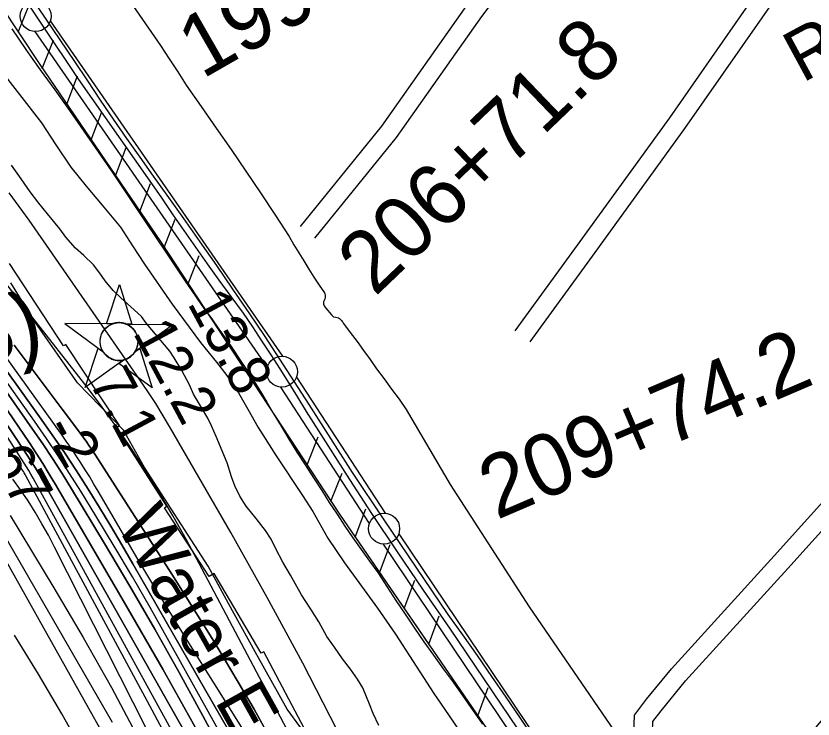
# Model space of a CAD drawing. Extents: x 3598634 to 3636690, y 517270 to 542944.
# Drawn here: x 3631986 to 3633273, y 530705 to 531840 of the extents above; entities that cross this region are included whole.
import ezdxf

# ---------------------------------------------------------------- set-up
doc = ezdxf.new("R2010")
doc.units = 0
for name, color, linetype in [('V-CHAN-NAID', 7, 'Continuous'), ('V-FLOD-BASE', 7, 'Continuous'), ('V-LEVE-TOET', 7, 'Continuous'), ('V-RIVR-EDGE', 7, 'Continuous'), ('V-RIVR-IDEN', 7, 'Continuous'), ('V-RIVR-RANG', 7, 'Continuous'), ('V-RIVR-RANG-IDEN', 7, 'Continuous'), ('V-ROAD-CNTR', 7, 'Continuous'), ('V-RRAP-FSHR', 7, 'Continuous'), ('V-RRAP-RVMT', 7, 'Continuous'), ('V-SITE-VEGE', 7, 'Continuous'), ('V-SURV-IDEN', 7, 'Continuous'), ('V-SURV-LINE', 7, 'Continuous'), ('V-TOPO-DPTH', 7, 'Continuous'), ('V-TOPO-MAJR', 7, 'Continuous'), ('V-TOPO-MINR', 7, 'Continuous'), ('V-TOPO-WATR', 7, 'Continuous')]:
    doc.layers.add(name, color=color, linetype=linetype)

msp = doc.modelspace()

# ---------------------------------------------------------------- linework, layer by layer
at = {"layer": 'V-CHAN-NAID'}
for points in [[(3632142, 531343), (3632132.4, 531343.1), (3632153.5, 531406.5), (3632173.7, 531342.8), (3632164.1, 531342.8), (3632162.6, 531343.4), (3632160.5, 531344), (3632158.4, 531344.5), (3632156.4, 531344.8), (3632155.2, 531344.9), (3632153.7, 531345), (3632152, 531345), (3632150.6, 531344.9), (3632148.7, 531344.7), (3632147.3, 531344.5), (3632145.5, 531344.1), (3632144, 531343.7), (3632143, 531343.4)], [(3632142, 531343), (3632065.5, 531343.5), (3632127, 531298.1), (3632125.9, 531300), (3632125.1, 531301.7), (3632124.3, 531303.6), (3632123.6, 531305.7), (3632123.2, 531307), (3632122.9, 531308.6), (3632122.6, 531310.1), (3632122.4, 531311.7), (3632122.3, 531313.4), (3632122.3, 531315), (3632122.4, 531317.1), (3632122.6, 531318.7), (3632123, 531320.9), (3632123.5, 531322.8), (3632124.1, 531324.7), (3632124.7, 531326.4), (3632125.5, 531328), (3632126.3, 531329.5), (3632127.3, 531331.2), (3632128.4, 531332.7), (3632129.4, 531334), (3632130.4, 531335.1), (3632131.7, 531336.5), (3632132.7, 531337.4), (3632134.4, 531338.8), (3632135.7, 531339.7), (3632137.3, 531340.8), (3632139.1, 531341.7), (3632140.5, 531342.4)], [(3632164.1, 531342.8), (3632240.6, 531342.3), (3632178.4, 531297.8), (3632179.3, 531299.3), (3632180.3, 531301.1), (3632181, 531302.7), (3632181.8, 531304.6), (3632182.3, 531306.4), (3632182.7, 531308.1), (3632183.1, 531310.1), (3632183.3, 531311.7), (3632183.4, 531313.9), (3632183.3, 531315.9), (3632183.2, 531318.1), (3632182.9, 531319.9), (3632182.4, 531322.1), (3632181.8, 531324.3), (3632181, 531326.3), (3632180.4, 531327.7), (3632179.4, 531329.6), (3632178.3, 531331.3), (3632177.1, 531333), (3632175.8, 531334.6), (3632174.6, 531335.9), (3632172.9, 531337.5), (3632171.2, 531338.9), (3632169.5, 531340.1), (3632167.6, 531341.2), (3632166.1, 531342)], [(3632160.4, 531284.9), (3632098.2, 531240.3), (3632119.3, 531303.8), (3632127, 531298.1), (3632127.7, 531297.2), (3632129, 531295.3), (3632130.3, 531293.9), (3632131.7, 531292.4), (3632133.1, 531291.1), (3632134.6, 531290), (3632136, 531289), (3632137.7, 531288), (3632139.4, 531287.1), (3632141.2, 531286.2), (3632142.6, 531285.7), (3632144.2, 531285.2), (3632146.5, 531284.6), (3632148, 531284.3), (3632150, 531284), (3632151.6, 531283.9), (3632153.4, 531283.9), (3632155.1, 531284), (3632156.8, 531284.2), (3632158.7, 531284.5)], [(3632178.4, 531297.8), (3632186.2, 531303.3), (3632206.4, 531239.6), (3632152.6, 531279.3), (3632160.4, 531284.9), (3632162.1, 531285.3), (3632163.7, 531285.9), (3632165.8, 531286.8), (3632167.6, 531287.7), (3632169.4, 531288.8), (3632171.2, 531290), (3632172.7, 531291.3), (3632174, 531292.4), (3632175.4, 531293.9), (3632176.6, 531295.3), (3632177.7, 531296.7)]]:
    msp.add_lwpolyline(points, close=True, dxfattribs=at)
msp.add_circle((3632152.8, 531314.5), 30.5, dxfattribs=at)
at = {"layer": 'V-FLOD-BASE'}
msp.add_lwpolyline([(3632824.8, 530647.7), (3632686.6, 530851.6), (3632644.4, 530913.1), (3632602.4, 530974.8), (3632560.7, 531036.7), (3632525.4, 531091.5), (3632490.3, 531146.4), (3632455.5, 531201.4), (3632441.4, 531224.5), (3632427.2, 531247.5), (3632412.9, 531270.3), (3632398.3, 531293.1), (3632383.5, 531315.7), (3632368.6, 531338.2), (3632353.5, 531360.6), (3632334, 531387), (3632314.6, 531413.6), (3632295.5, 531440.2), (3632276.5, 531467), (3632257.7, 531493.9), (3632239.1, 531521), (3632220.6, 531548.1), (3632088.1, 531737.6), (3631911.2, 532001.4)], dxfattribs=at)
at = {"layer": 'V-LEVE-TOET'}
for points in [[(3632084.7, 531978.3), (3632100.4, 531958.2), (3632115.9, 531938), (3632131.3, 531917.6), (3632146.4, 531897.1), (3632161.4, 531876.5), (3632176.2, 531855.7), (3632190.8, 531834.8), (3632205.3, 531813.7), (3632219.5, 531792.6), (3632233.6, 531771.3), (3632247.5, 531749.9), (3632261.2, 531728.3), (3632285.5, 531693.9), (3632309.6, 531659.2), (3632333.6, 531624.5), (3632357.4, 531589.6), (3632381, 531554.6), (3632404.4, 531519.5), (3632427.6, 531484.2)], [(3631979.8, 531819.6), (3631990.9, 531802.9), (3632002.2, 531786.3), (3632013.7, 531769.8), (3632025.4, 531753.4), (3632037.2, 531737.2), (3632049.2, 531721), (3632072.7, 531687.8), (3632095.9, 531654.5), (3632119, 531621.1), (3632142, 531587.5), (3632164.7, 531553.8), (3632195.8, 531506.9), (3632227.1, 531460.3), (3632258.6, 531413.7), (3632290.4, 531367.4), (3632302.4, 531351.1), (3632314.1, 531334.7), (3632325.7, 531318.1), (3632337.2, 531301.5), (3632348.4, 531284.7), (3632359.4, 531267.8), (3632370.3, 531250.8), (3632381, 531233.7)], [(3632427.6, 531484.2), (3632435.2, 531470.9), (3632443, 531457.7), (3632451, 531444.6), (3632459.1, 531431.5), (3632467.4, 531418.6), (3632475.9, 531405.8), (3632484.5, 531393.1), (3632485.1, 531391.3), (3632485.5, 531389.4), (3632485.6, 531387.5), (3632485.5, 531385.6), (3632485.2, 531383.7), (3632484.6, 531381.9), (3632483.9, 531380.9), (3632483.4, 531379.7), (3632483, 531378.5), (3632482.9, 531377.2), (3632482.9, 531376), (3632483.1, 531374.7), (3632483.6, 531373.5), (3632484.2, 531372.4), (3632486.9, 531368.5), (3632489.7, 531364.8), (3632492.7, 531361.2), (3632495.9, 531357.7), (3632499.2, 531354.4), (3632502.7, 531353.8), (3632505.2, 531353.6), (3632507.1, 531352.6), (3632508.8, 531351.5), (3632510.4, 531350.1), (3632511.9, 531348.6), (3632513.2, 531347), (3632514.4, 531345.3), (3632515.3, 531343.4), (3632526.2, 531329.1), (3632537, 531314.6), (3632547.6, 531300.1), (3632558.1, 531285.4), (3632568.4, 531270.6)], [(3632568.4, 531270.6), (3632580.7, 531254.3), (3632592.8, 531237.8), (3632604.8, 531221.2), (3632616.5, 531204.5)], [(3632381, 531233.7), (3632391.5, 531216.4), (3632401.8, 531199.1), (3632414.4, 531177.9), (3632427.1, 531156.9), (3632440, 531136), (3632453.1, 531115.3), (3632466.5, 531094.6), (3632480, 531074.1), (3632492.3, 531054.8), (3632504.8, 531035.6), (3632517.6, 531016.5), (3632530.5, 530997.6), (3632543.6, 530978.8), (3632556.9, 530960.1)], [(3632616.5, 531204.5), (3632687.2, 531083.7), (3632815, 530885.9), (3632945, 530696), (3633098.7, 530460.9), (3633162.2, 530348.5), (3633259.8, 530177.1), (3633278.3, 530140.5)], [(3632556.9, 530960.1), (3632570.4, 530941.6), (3632585, 530919), (3632599.7, 530896.5), (3632614.7, 530874.2), (3632629.8, 530851.9), (3632645.1, 530829.8), (3632660.6, 530807.8), (3632676.3, 530785.9), (3632692.1, 530764.2), (3632716, 530730.5), (3632739.7, 530696.7)]]:
    msp.add_lwpolyline(points, dxfattribs=at)
at = {"layer": 'V-RIVR-EDGE'}
msp.add_lwpolyline([(3632468.3, 530660.7), (3632424.3, 530720.9), (3632375.5, 530808.6), (3632335.9, 530879.8), (3632296.8, 530951.6), (3632193.7, 531111.2), (3632160.1, 531171.3), (3632085.6, 531248.1), (3632017.2, 531345.7), (3631978.1, 531409.5)], dxfattribs=at)
at = {"layer": 'V-ROAD-CNTR'}
for points in [[(3632445.8, 531500.3), (3632576.9, 531662.1), (3632714.3, 531857), (3632844, 532030.4), (3632937.6, 532159.3), (3632940.1, 532162), (3632942.9, 532164.4), (3632945.8, 532166.4), (3632948.9, 532168.1), (3632952.2, 532169.4), (3632955.7, 532170.4), (3632959.2, 532171), (3632962.8, 532171.2), (3632966.4, 532171), (3632969.9, 532170.4), (3632973.3, 532169.5), (3632976.6, 532168.1), (3632979.8, 532166.5), (3632982.3, 532164.8), (3633036.4, 532125), (3633105.3, 532079.6)], [(3632469.1, 531481.4), (3632600.8, 531644), (3632738.5, 531839.4), (3632868.2, 532012.6), (3632960.8, 532140.2), (3632961, 532140.4), (3632961.2, 532140.6), (3632961.4, 532140.7), (3632961.7, 532140.9), (3632962, 532141), (3632962.3, 532141.1), (3632962.6, 532141.1), (3632962.9, 532141.1), (3632963.2, 532141.1), (3632963.5, 532141.1), (3632963.7, 532141), (3632964, 532140.9), (3632964.3, 532140.7), (3632965, 532140.3), (3633019.3, 532100.4), (3633101.1, 532046.5)], [(3631986.3, 531907.4), (3632033.5, 531837), (3632080.9, 531766.7), (3632101.6, 531735.5), (3632122.5, 531704.4), (3632143.5, 531673.5), (3632164.8, 531642.6), (3632186.3, 531612), (3632208, 531581.4), (3632229.9, 531551.1), (3632256.8, 531513.3), (3632283.4, 531475.4), (3632309.9, 531437.4), (3632336.2, 531399.2), (3632362.2, 531360.8), (3632388, 531322.4), (3632423.6, 531267.7), (3632459, 531212.9), (3632494.2, 531158), (3632529.2, 531102.9), (3632580.5, 531026.4), (3632632, 530950.1), (3632683.7, 530873.9), (3632707.4, 530840.7)], [(3632792.4, 531331.6), (3632892.9, 531469.9), (3633041.9, 531675.7), (3633194.9, 531895.9)], [(3632816.6, 531313.9), (3632917.2, 531452.2), (3633066.4, 531658.3), (3633222.1, 531882.5)], [(3634036.4, 531498.5), (3633970.8, 531423.9), (3633643.8, 531059.7), (3633327.1, 530703.2), (3633177.6, 530526.8), (3633143.2, 530491.2), (3633123.4, 530475.4), (3633099.6, 530493.9), (3633060, 530539.1), (3633015.6, 530611.8), (3632990.3, 530655.4), (3632984.2, 530681.8), (3632984.8, 530711.1), (3633004.4, 530737), (3633044.7, 530786), (3633210.4, 530968.3), (3633421.2, 531201.9), (3633706.7, 531527.3), (3633846.4, 531683.7), (3633886, 531728.4)], [(3634013.9, 531518.3), (3633948.4, 531443.8), (3633621.4, 531079.7), (3633304.4, 530722.9), (3633155.3, 530547), (3633123, 530513.4), (3633123.1, 530513.6), (3633120.2, 530515.8), (3633084.2, 530556.9), (3633041.4, 530627.2), (3633018.5, 530666.5), (3633014.3, 530684.9), (3633014.6, 530700.8), (3633028, 530718.4), (3633067.4, 530766.4), (3633232.6, 530948.2), (3633443.6, 531181.9), (3633729.2, 531507.4), (3633868.8, 531663.8), (3633908.4, 531708.5)], [(3632707.4, 530840.7), (3632731, 530807.3), (3632754.3, 530773.7), (3632777.4, 530740), (3632800.2, 530706.1), (3632822.9, 530672.2)]]:
    msp.add_lwpolyline(points, dxfattribs=at)
at = {"layer": 'V-RRAP-FSHR'}
for p, q in [((3631990.1, 531814.1), (3632008, 531859.5)), ((3632028.8, 531755.7), (3632046.7, 531801.2)), ((3632068.3, 531697.9), (3632085.6, 531743.6)), ((3632107.7, 531640.1), (3632125, 531685.7)), ((3632147.1, 531582.2), (3632164.4, 531627.9)), ((3632186.5, 531524.3), (3632203.8, 531570)), ((3632225.9, 531466.5), (3632243.2, 531512.1)), ((3632264.2, 531407.9), (3632282.2, 531453.3)), ((3632456.3, 531115.3), (3632474.4, 531160.7)), ((3632494.7, 531056.8), (3632512.8, 531102.2)), ((3632533.9, 530998.8), (3632551, 531044.5)), ((3632573.5, 530941.1), (3632590.6, 530986.8)), ((3632613.1, 530883.4), (3632630.2, 530929.1)), ((3632652.7, 530825.6), (3632669.8, 530871.4)), ((3632731.9, 530710.2), (3632749, 530755.9))]:
    msp.add_line(p, q, dxfattribs=at)
for points in [[(3631798.4, 532098.2), (3631867.7, 531998.6), (3632023.6, 531763.6), (3632220.6, 531474.2), (3632277.8, 531387.1)], [(3631867.7, 531998.6), (3632023.6, 531763.6), (3632220.6, 531474.2), (3632508.5, 531035.9), (3632747.5, 530687.4), (3632896.3, 530470.6), (3632990.3, 530319.9), (3633082.4, 530134.2), (3633181.6, 529920.9), (3633253.6, 529767.7), (3633340.1, 529551.6), (3633475.3, 529188.4), (3633573.4, 528920.7), (3633715.3, 528539), (3633828.9, 528244.1), (3633959.3, 527921.6), (3634079.2, 527643.9)], [(3632420.4, 531170), (3632508.5, 531035.9), (3632657.9, 530818.1)], [(3632699.5, 530757.4), (3632747.5, 530687.4), (3632896.3, 530470.6), (3632899.3, 530465.8)]]:
    msp.add_lwpolyline(points, dxfattribs=at)
at = {"layer": 'V-RRAP-RVMT'}
for p, q in [((3632063.3, 531307.7), (3631975.8, 531440.8)), ((3632067.1, 531309.9), (3632063.3, 531307.7)), ((3632153.3, 531178.7), (3632067.1, 531309.9)), ((3632148.6, 531175.6), (3632153.3, 531178.7)), ((3632230.2, 531048.8), (3632148.6, 531175.6)), ((3632226.3, 531046.1), (3632230.2, 531048.8)), ((3632298.1, 530935.1), (3632226.3, 531046.1)), ((3632306.1, 530940), (3632298.1, 530935.1)), ((3632382.4, 530811.3), (3632306.1, 530940)), ((3632386.5, 530813.6), (3632382.4, 530811.3)), ((3632457, 530679.7), (3632386.5, 530813.6))]:
    msp.add_line(p, q, dxfattribs=at)
at = {"layer": 'V-SITE-VEGE'}
for p, q in [((3631942.5, 531776.6), (3632027.8, 531667.9)), ((3632027.8, 531667.9), (3632050.9, 531632)), ((3632050.9, 531632), (3632075.2, 531596)), ((3631994.6, 531577.1), (3631979.1, 531599.4)), ((3632075.2, 531596), (3632099.8, 531565.2)), ((3632009.3, 531556.5), (3631994.6, 531577.1)), ((3632099.8, 531565.2), (3632125.8, 531534.8)), ((3632023.3, 531538.1), (3632009.3, 531556.5)), ((3632037.1, 531520.8), (3632023.3, 531538.1)), ((3632125.8, 531534.8), (3632155.2, 531499.3)), ((3632057.1, 531496.3), (3632037.1, 531520.8)), ((3632066.8, 531483), (3632057.1, 531496.3)), ((3632155.2, 531499.3), (3632174.7, 531469)), ((3632082.5, 531465.4), (3632066.8, 531483)), ((3632174.7, 531469), (3632193.7, 531439.6)), ((3632096.2, 531453.6), (3632082.5, 531465.4)), ((3632111.3, 531438.2), (3632096.2, 531453.6)), ((3632122, 531425.1), (3632111.3, 531438.2)), ((3632193.7, 531439.6), (3632238.7, 531374.9)), ((3632130.5, 531412.3), (3632122, 531425.1)), ((3632143.2, 531397), (3632130.5, 531412.3)), ((3632155.8, 531384.9), (3632143.2, 531397)), ((3632172, 531370.8), (3632155.8, 531384.9)), ((3632189.1, 531354.8), (3632172, 531370.8)), ((3632238.7, 531374.9), (3632284.3, 531312.9)), ((3632197.3, 531343.4), (3632189.1, 531354.8)), ((3632234.6, 531298.9), (3632197.3, 531343.4)), ((3632284.3, 531312.9), (3632309.9, 531281.2)), ((3632241.9, 531288), (3632234.6, 531298.9)), ((3632254.4, 531267.7), (3632241.9, 531288)), ((3632309.9, 531281.2), (3632327, 531259.6)), ((3632266.4, 531244.7), (3632254.4, 531267.7)), ((3632327, 531259.6), (3632345.7, 531231.5)), ((3632273.1, 531229.5), (3632266.4, 531244.7)), ((3632285.9, 531207.8), (3632273.1, 531229.5)), ((3632345.7, 531231.5), (3632360.9, 531205.5)), ((3632296.3, 531190.6), (3632285.9, 531207.8)), ((3632360.9, 531205.5), (3632377.6, 531175.9)), ((3632302.3, 531178.2), (3632296.3, 531190.6)), ((3632309.5, 531161), (3632302.3, 531178.2)), ((3632377.6, 531175.9), (3632406.6, 531130.1)), ((3632327.2, 531118.9), (3632309.5, 531161)), ((3632406.6, 531130.1), (3632449.2, 531065.8)), ((3632334.3, 531095.8), (3632327.2, 531118.9)), ((3632339.6, 531081.6), (3632334.3, 531095.8)), ((3632347.6, 531064.9), (3632339.6, 531081.6)), ((3632358.2, 531048.5), (3632347.6, 531064.9)), ((3632449.2, 531065.8), (3632465.4, 531039.9)), ((3632374.4, 531028.9), (3632358.2, 531048.5)), ((3632465.4, 531039.9), (3632490.1, 530997.2)), ((3632389.3, 531009.1), (3632374.4, 531028.9)), ((3632398.2, 530995.4), (3632389.3, 531009.1)), ((3632406.1, 530979.5), (3632398.2, 530995.4)), ((3632490.1, 530997.2), (3632517, 530956.9)), ((3632417.3, 530958), (3632406.1, 530979.5)), ((3632429.5, 530937.5), (3632417.3, 530958)), ((3632517, 530956.9), (3632540.2, 530925.5)), ((3632447.1, 530905.7), (3632429.5, 530937.5)), ((3632540.2, 530925.5), (3632570.1, 530883.9)), ((3632453.3, 530896.3), (3632447.1, 530905.7)), ((3632462.5, 530882.3), (3632453.3, 530896.3)), ((3632475.3, 530862), (3632462.5, 530882.3)), ((3632570.1, 530883.9), (3632599, 530842.1)), ((3632488.3, 530838.2), (3632475.3, 530862)), ((3632500.4, 530820.7), (3632488.3, 530838.2)), ((3632599, 530842.1), (3632661.2, 530746)), ((3632513.7, 530802), (3632500.4, 530820.7)), ((3632526.3, 530785.2), (3632513.7, 530802)), ((3632538, 530769.3), (3632526.3, 530785.2)), ((3632546.5, 530755.3), (3632538, 530769.3)), ((3632557.1, 530728.9), (3632546.5, 530755.3)), ((3632661.2, 530746), (3632678.8, 530720.2)), ((3632563.1, 530713.6), (3632557.1, 530728.9)), ((3632572.2, 530694.5), (3632563.1, 530713.6)), ((3632678.8, 530720.2), (3632710.5, 530674.1))]:
    msp.add_line(p, q, dxfattribs=at)
at = {"layer": 'V-SURV-LINE'}
for points in [[(3632041.8, 531832.2), (3632416.8, 531290.7)], [(3632392.1, 531273.7), (3632017.2, 531815.1)], [(3632439.3, 531257.2), (3632582.4, 531037.3)], [(3632557.3, 531020.9), (3632414.2, 531240.9)], [(3632604.3, 531004.1), (3633017.9, 530389.8)], [(3632993, 530373.1), (3632579.5, 530987.4)]]:
    msp.add_lwpolyline(points, dxfattribs=at)
for centre in [(3632018.1, 531840.1), (3632415.8, 531265.8), (3632580.7, 531012.3)]:
    msp.add_circle(centre, 25, dxfattribs=at)
at = {"layer": 'V-TOPO-DPTH'}
for points in [[(3632504.3, 530688.1), (3632449.3, 530795.1), (3632392, 530901), (3632333.1, 531006), (3632236, 531174.6), (3632224.2, 531194.5), (3632212.1, 531214.2), (3632199.5, 531233.6), (3632186.5, 531252.8), (3632007.9, 531510.4), (3631975.2, 531554.8)], [(3632433.5, 530506), (3632175.1, 530955.8), (3632157.4, 530986.1), (3632139.5, 531016.3), (3632121.3, 531046.3), (3632102.8, 531076.2), (3632083.9, 531105.8), (3632064.6, 531135.1), (3632044.8, 531164.1), (3632024.6, 531192.8), (3631777, 531538.6)], [(3631777, 531538.6), (3632024.6, 531192.8), (3632044.8, 531164.1), (3632064.6, 531135.1), (3632083.9, 531105.8), (3632102.8, 531076.2), (3632121.3, 531046.3), (3632139.5, 531016.3), (3632157.4, 530986.1), (3632175.1, 530955.8), (3632433.5, 530506)], [(3631839.9, 531421), (3632013.3, 531173), (3632029.5, 531149.3), (3632045.4, 531125.4), (3632060.8, 531101.2), (3632075.8, 531076.7), (3632129.1, 530988.6), (3632170.1, 530919.6), (3632210.4, 530850.2), (3632249.6, 530780.3), (3632288.1, 530709.9), (3632543.7, 530235)], [(3632543.7, 530235), (3632288.1, 530709.9), (3632249.6, 530780.3), (3632210.4, 530850.2), (3632170.1, 530919.6), (3632129.1, 530988.6), (3632075.8, 531076.7), (3632060.8, 531101.2), (3632045.4, 531125.4), (3632029.5, 531149.3), (3632013.3, 531173), (3631839.9, 531421)], [(3631875.9, 531344.8), (3632008, 531150.7), (3632019, 531134.2), (3632029.8, 531117.5), (3632040.2, 531100.6), (3632050.3, 531083.6), (3632159.6, 530896.4), (3632223.3, 530785.2), (3632285.7, 530673.2)], [(3632285.7, 530673.2), (3632223.3, 530785.2), (3632159.6, 530896.4), (3632050.3, 531083.6), (3632040.2, 531100.6), (3632029.8, 531117.5), (3632019, 531134.2), (3632008, 531150.7), (3631875.9, 531344.8)], [(3632432.3, 530608.9), (3632370.7, 530720.6), (3632305.6, 530830.4), (3632238.2, 530938.8), (3632109.7, 531138.6), (3632104.8, 531146.1), (3632099.7, 531153.5), (3632094.5, 531160.8), (3632089.2, 531168.1), (3632061.1, 531205.3), (3632041.6, 531231.1), (3632022.2, 531256.9), (3632002.9, 531282.8), (3631983.7, 531308.8)], [(3631983.7, 531308.8), (3632002.9, 531282.8), (3632022.2, 531256.9), (3632041.6, 531231.1), (3632061.1, 531205.3), (3632089.2, 531168.1), (3632094.5, 531160.8), (3632099.7, 531153.5), (3632104.8, 531146.1), (3632109.7, 531138.6), (3632238.2, 530938.8), (3632305.6, 530830.4), (3632370.7, 530720.6), (3632432.3, 530608.9)], [(3631910.5, 531272.5), (3632003.5, 531132.5), (3632010.4, 531121.9), (3632017.1, 531111.2), (3632023.6, 531100.3), (3632030, 531089.3), (3632281.8, 530643.9)], [(3632281.8, 530643.9), (3632030, 531089.3), (3632023.6, 531100.3), (3632017.1, 531111.2), (3632010.4, 531121.9), (3632003.5, 531132.5), (3631910.5, 531272.5)]]:
    msp.add_lwpolyline(points, dxfattribs=at)
at = {"layer": 'V-TOPO-MAJR'}
for points in [[(3632426.8, 530341.9), (3632014, 531094), (3632010.6, 531100.1), (3632007.1, 531106.1), (3632003.5, 531112), (3631999.8, 531117.9), (3631943.5, 531204.6)], [(3632307.1, 530359.4), (3631920.6, 531048.5)]]:
    msp.add_lwpolyline(points, dxfattribs=at)
at = {"layer": 'V-TOPO-MINR'}
for points in [[(3632397.9, 530616.4), (3632260.1, 530836.8), (3632233.7, 530879.6), (3632207.5, 530922.5), (3632181.7, 530965.7), (3632156.2, 531009.1), (3632119.1, 531072.7), (3632112.3, 531084.3), (3632105.4, 531095.8), (3632098.3, 531107.3), (3632091.1, 531118.7), (3632083.8, 531130), (3632076.4, 531141.2), (3632068.7, 531152.2), (3632061, 531163.2), (3631703.6, 531660.1)], [(3632504.3, 530688.1), (3632449.3, 530795.1), (3632392, 530901), (3632333.1, 531006), (3632236, 531174.6), (3632224.2, 531194.5), (3632212.1, 531214.2), (3632199.5, 531233.6), (3632186.5, 531252.8), (3632007.9, 531510.4), (3631975.2, 531554.8)], [(3632433.5, 530506), (3632175.1, 530955.8), (3632157.4, 530986.1), (3632139.5, 531016.3), (3632121.3, 531046.3), (3632102.8, 531076.2), (3632083.9, 531105.8), (3632064.6, 531135.1), (3632044.8, 531164.1), (3632024.6, 531192.8), (3631777, 531538.6)], [(3632559.7, 530244.3), (3632231.2, 530835.2), (3632203, 530885.1), (3632174.4, 530934.7), (3632145.1, 530984), (3632115.4, 531033), (3632090.9, 531072.9), (3632072.8, 531101.5), (3632054.4, 531129.9), (3632035.5, 531158), (3632016.2, 531185.8), (3631821.5, 531460.4)], [(3632638.1, 530284), (3632282.3, 530956.3), (3632261.6, 530994.4), (3632240.2, 531032.3), (3632218, 531069.6), (3632195.3, 531106.6), (3632188.1, 531118), (3632168, 531148.7), (3632147.3, 531179), (3632125.7, 531208.7), (3632103.5, 531238), (3632003.8, 531365.4), (3631931, 531457.9)], [(3632543.7, 530235), (3632288.1, 530709.9), (3632249.6, 530780.3), (3632210.4, 530850.2), (3632170.1, 530919.6), (3632129.1, 530988.6), (3632075.8, 531076.7), (3632060.8, 531101.2), (3632045.4, 531125.4), (3632029.5, 531149.3), (3632013.3, 531173), (3631839.9, 531421)], [(3632285.7, 530673.2), (3632223.3, 530785.2), (3632159.6, 530896.4), (3632050.3, 531083.6), (3632040.2, 531100.6), (3632029.8, 531117.5), (3632019, 531134.2), (3632008, 531150.7), (3631875.9, 531344.8)], [(3632281.8, 530643.9), (3632030, 531089.3), (3632023.6, 531100.3), (3632017.1, 531111.2), (3632010.4, 531121.9), (3632003.5, 531132.5), (3631910.5, 531272.5)], [(3632257.1, 530624.6), (3632206.4, 530719.3), (3632002.4, 531097.6), (3632001.1, 531100), (3631999.7, 531102.4), (3631998.3, 531104.7), (3631996.9, 531107), (3631974.5, 531141.7)], [(3632451.3, 530187.6), (3632048.7, 530982.6), (3632038.7, 531001.6), (3632028.3, 531020.4), (3632017.3, 531038.8), (3632005.8, 531057.1), (3631993.8, 531074.9), (3631981.4, 531092.5)], [(3631943.8, 531042), (3632141.8, 530700)], [(3631976.8, 531033.4), (3632047.4, 530916.9), (3632094.6, 530836.6), (3632140.4, 530755.7), (3632184.2, 530673.6)], [(3632096.7, 530648.8), (3632060.4, 530713.5), (3632022.9, 530777.4), (3631983.8, 530840.4)]]:
    msp.add_lwpolyline(points, dxfattribs=at)
at = {"layer": 'V-TOPO-WATR'}
msp.add_lwpolyline([(3632432.3, 530608.9), (3632370.7, 530720.6), (3632305.6, 530830.4), (3632238.2, 530938.8), (3632109.7, 531138.6), (3632104.8, 531146.1), (3632099.7, 531153.5), (3632094.5, 531160.8), (3632089.2, 531168.1), (3632061.1, 531205.3), (3632041.6, 531231.1), (3632022.2, 531256.9), (3632002.9, 531282.8), (3631983.7, 531308.8)], dxfattribs=at)

# ---------------------------------------------------------------- texts
at = {"layer": 'V-CHAN-NAID'}
msp.add_text('PROVIDENCE "112" (111.3)', height=100, rotation=11.9068, dxfattribs=at).set_placement((3630371.3, 530948.5))
at = {"layer": 'V-RIVR-IDEN'}
msp.add_text('Water Edge', height=83, rotation=299.2217, dxfattribs=at).set_placement((3632146.7, 531019.9))
at = {"layer": 'V-RIVR-RANG'}
for s, rotation, p in [('13.8', 298.2383, (3632262.4, 531376.5)), ('12.2', 298.2383, (3632174.5, 531329)), ('7.1', 298.2383, (3632103.3, 531250)), ('-2', 298.5245, (3632029.9, 531174.8)), ('-67', 298.5245, (3631928.1, 531152.8))]:
    msp.add_text(s, height=67, rotation=rotation, dxfattribs=at).set_placement(p)
at = {"layer": 'V-RIVR-RANG-IDEN'}
msp.add_text('R-111.5', height=83, rotation=28.3828, dxfattribs=at).set_placement((3633256.1, 531731.5))
at = {"layer": 'V-SURV-IDEN'}
for s, rotation, p in [('199+73.2', 29.8432, (3632287, 531737.6)), ('206+71.8', 43.8041, (3632565.8, 531385.8)), ('209+74.2', 23.1855, (3632762.5, 531026.1))]:
    msp.add_text(s, height=100, rotation=rotation, dxfattribs=at).set_placement(p)

doc.saveas('drawing.dxf')
